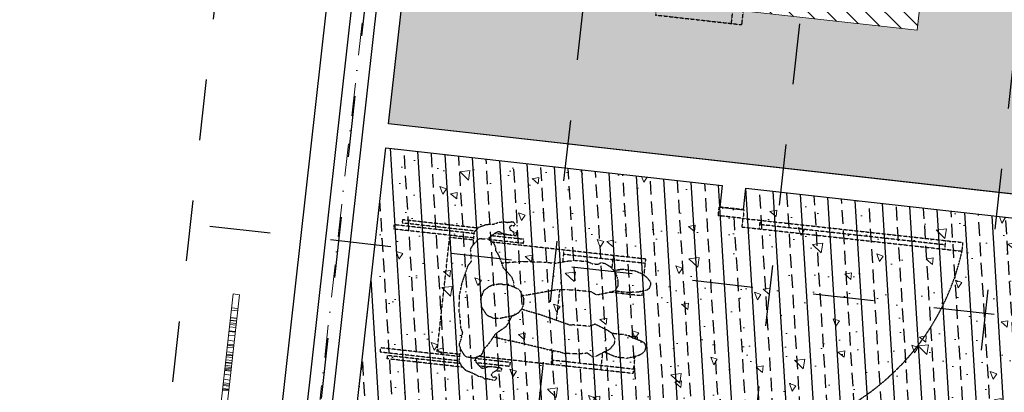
# Model space of a CAD drawing. Header units: millimetres. Extents: x -115474967 to 444143, y -74377 to 241828222.
# Tile 573 of 590: x 114559 to 119099, y 520321 to 522036. Entities that reach past the tile are written whole.
import ezdxf
from ezdxf.enums import TextEntityAlignment as Align

# ---------------------------------------------------------------- set-up
doc = ezdxf.new("R2010")
doc.units = ezdxf.units.MM
doc.header["$MEASUREMENT"] = 0
for name, pattern in [('( Dashed )', [0.75, 0.5, -0.25]), ('Dashed', [280, 140, -140]), ('Dot & Dashed', [280, 150, -60, 0, -70]), ('PHANTOM', [2.5, 1.25, -0.25, 0.25, -0.25, 0.25, -0.25])]:
    doc.linetypes.add(name, pattern=pattern)
for name, color, linetype in [('0-HACH', 9, 'Continuous'), ('00-2 Roof Lines', 8, 'Dashed'), ('00-2 Walls', 4, 'Continuous'), ('00-3 Elev 01', 7, 'Continuous'), ('00-5 Grid 01', 9, 'PHANTOM')]:
    doc.layers.add(name, color=color, linetype=linetype)
doc.layers.add('0_cons_01', color=40, linetype='Continuous', lineweight=0, plot=False)
for name, color, linetype, lineweight in [('1HATCH', 8, 'Continuous', 0), ('A_BEAMS_Pen_No__3', 7, 'Continuous', 15), ('A_WALL LOAD_Pen_No__161', 1, 'Continuous', 5), ('B_FURN FIXED_Pen_No__86', 255, 'Continuous', 20)]:
    doc.layers.add(name, color=color, linetype=linetype, lineweight=lineweight)
doc.styles.add('GENERATED_STYLE_2', font='arial.ttf')

# ---------------------------------------------------------------- blocks, each defined once
blk = doc.blocks.new('LASER CUT SCREEN[7]', base_point=(-27509.6, 77928.2))
at = {"layer": 'A_BEAMS_Pen_No__3', "color": 7, "linetype": 'Continuous', "lineweight": 15}
for p, q in [((-30292.2, 78239.9), (-30288.9, 78269.8)), ((-30225, 78262.6), (-30288.9, 78269.8)), ((-30228.4, 78232.8), (-30292.2, 78239.9)), ((-30228.4, 78232.8), (-30225, 78262.6)), ((-29323.8, 78131.4), (-30228.4, 78232.8)), ((-29320.5, 78161.2), (-30225, 78262.6)), ((-30159.9, 78225.1), (-30156.6, 78254.9)), ((-30126.7, 78221.4), (-30123.4, 78251.2)), ((-30125.2, 78221.2), (-30121.9, 78251)), ((-30087, 78217), (-30083.7, 78246.8)), ((-30086.9, 78216.9), (-30083.6, 78246.8)), ((-30058.5, 78213.8), (-30055.1, 78243.6)), ((-30051, 78212.9), (-30047.6, 78242.7)), ((-30042.6, 78212), (-30039.2, 78241.8)), ((-30040.5, 78211.7), (-30037.2, 78241.6)), ((-30037.5, 78211.4), (-30034.1, 78241.2)), ((-30004.2, 78207.7), (-30000.8, 78237.5)), ((-29966.9, 78203.5), (-29963.5, 78233.3)), ((-29965.4, 78203.3), (-29962, 78233.1)), ((-29963.1, 78203.1), (-29959.8, 78232.9)), ((-29936.9, 78200.1), (-29933.5, 78229.9)), ((-29930, 78199.4), (-29926.7, 78229.2)), ((-29928.2, 78199.2), (-29924.9, 78229)), ((-29927.5, 78199.1), (-29924.2, 78228.9)), ((-29920.6, 78198.3), (-29917.2, 78228.1)), ((-29898.5, 78195.8), (-29895.2, 78225.6)), ((-29897, 78195.7), (-29893.6, 78225.5)), ((-29893.9, 78195.3), (-29890.6, 78225.1)), ((-29882.6, 78194.1), (-29879.3, 78223.9)), ((-29879.4, 78193.7), (-29876.1, 78223.5)), ((-29840, 78189.3), (-29836.6, 78219.1)), ((-29823.8, 78187.5), (-29820.5, 78217.3)), ((-29813.9, 78186.3), (-29810.5, 78216.2)), ((-29797, 78184.5), (-29793.7, 78214.3)), ((-29786.4, 78183.3), (-29783.1, 78213.1)), ((-29784, 78183), (-29780.7, 78212.8)), ((-29775.7, 78182.1), (-29772.4, 78211.9)), ((-29750.2, 78179.2), (-29746.8, 78209)), ((-29747.1, 78178.9), (-29743.7, 78208.7)), ((-29720.6, 78175.9), (-29717.3, 78205.7)), ((-29710.5, 78174.8), (-29707.2, 78204.6)), ((-29705.5, 78174.2), (-29702.2, 78204)), ((-29698.7, 78173.4), (-29695.3, 78203.3)), ((-29671.5, 78170.4), (-29668.1, 78200.2)), ((-29669.7, 78170.2), (-29666.4, 78200)), ((-29626.1, 78165.3), (-29622.7, 78195.1)), ((-29625.2, 78165.2), (-29621.9, 78195)), ((-29617, 78164.3), (-29613.6, 78194.1)), ((-29605.6, 78163), (-29602.3, 78192.8)), ((-29605.1, 78162.9), (-29601.7, 78192.8)), ((-29593.1, 78161.6), (-29589.8, 78191.4)), ((-29591.7, 78161.4), (-29588.3, 78191.3)), ((-29554.7, 78157.3), (-29551.3, 78187.1)), ((-29537.1, 78155.3), (-29533.8, 78185.2)), ((-29529.9, 78154.5), (-29526.5, 78184.3)), ((-29526.1, 78154.1), (-29522.8, 78183.9)), ((-29511.2, 78152.4), (-29507.9, 78182.2)), ((-29507.3, 78152), (-29503.9, 78181.8)), ((-29487.3, 78149.8), (-29484, 78179.6)), ((-29479.5, 78148.9), (-29476.2, 78178.7)), ((-29469.4, 78147.7), (-29466.1, 78177.6)), ((-29460.3, 78146.7), (-29457, 78176.5)), ((-29456.1, 78146.3), (-29452.8, 78176.1)), ((-29453.2, 78145.9), (-29449.9, 78175.7)), ((-29432.6, 78143.6), (-29429.3, 78173.4)), ((-29425.5, 78142.8), (-29422.1, 78172.6)), ((-29411.8, 78141.3), (-29408.4, 78171.1)), ((-29402.2, 78140.2), (-29398.8, 78170)), ((-29383.3, 78138.1), (-29380, 78167.9)), ((-29369.3, 78136.5), (-29365.9, 78166.3)), ((-29362.4, 78135.8), (-29359.1, 78165.6)), ((-29356.7, 78135.1), (-29353.4, 78164.9)), ((-29354.4, 78134.9), (-29351, 78164.7)), ((-29332, 78132.4), (-29328.7, 78162.2)), ((-29130.4, 78109.8), (-29323.8, 78131.4)), ((-29127, 78139.6), (-29320.5, 78161.2)), ((-29306.5, 78129.5), (-29303.2, 78159.3)), ((-29304.2, 78129.2), (-29300.9, 78159.1)), ((-29288.3, 78127.5), (-29284.9, 78157.3)), ((-29281.6, 78126.7), (-29278.3, 78156.5)), ((-29262.3, 78124.5), (-29259, 78154.4)), ((-29250.4, 78123.2), (-29247, 78153)), ((-29241.4, 78122.2), (-29238.1, 78152)), ((-29210.6, 78118.8), (-29207.3, 78148.6)), ((-29192.7, 78116.7), (-29189.4, 78146.6)), ((-29191.7, 78116.6), (-29188.4, 78146.4)), ((-29166, 78113.7), (-29162.6, 78143.6)), ((-29156.5, 78112.7), (-29153.1, 78142.5)), ((-29153.2, 78112.3), (-29149.9, 78142.1)), ((-29152.2, 78112.2), (-29148.8, 78142)), ((-29151.6, 78112.1), (-29148.2, 78142)), ((-29130.5, 78109.8), (-29127.2, 78139.6)), ((-29128.2, 78109.5), (-29124.9, 78139.3)), ((-28147.9, 78029.9), (-29127, 78139.6)), ((-29094.6, 78105.8), (-29091.3, 78135.6)), ((-29083.3, 78104.5), (-29080, 78134.3)), ((-29080.8, 78104.2), (-29077.5, 78134)), ((-29053.4, 78101.1), (-29050.1, 78131)), ((-29050.9, 78100.9), (-29047.6, 78130.7)), ((-28151.3, 78000.1), (-29130.4, 78109.8)), ((-29029.7, 78098.5), (-29026.4, 78128.3)), ((-29025.3, 78098), (-29022, 78127.8)), ((-29020.9, 78097.5), (-29017.6, 78127.3)), ((-29014.3, 78096.7), (-29010.9, 78126.6)), ((-29013.2, 78096.6), (-29009.9, 78126.4)), ((-29001.7, 78095.3), (-28998.3, 78125.2)), ((-28989.4, 78094), (-28986.1, 78123.8)), ((-28973.3, 78092.2), (-28969.9, 78122)), ((-28972.7, 78092.1), (-28969.3, 78121.9)), ((-28965.6, 78091.3), (-28962.3, 78121.1)), ((-28964.6, 78091.2), (-28961.3, 78121)), ((-28922.9, 78086.5), (-28919.5, 78116.3)), ((-28921.9, 78086.4), (-28918.6, 78116.2)), ((-28878.3, 78081.5), (-28875, 78111.3)), ((-28872.6, 78080.9), (-28869.2, 78110.7)), ((-28871.9, 78080.8), (-28868.6, 78110.6)), ((-28860.4, 78079.5), (-28857, 78109.3)), ((-28858.5, 78079.3), (-28855.2, 78109.1)), ((-28817.7, 78074.7), (-28814.4, 78104.5)), ((-28808.3, 78073.7), (-28805, 78103.5)), ((-28797.1, 78072.4), (-28793.8, 78102.2)), ((-28787.5, 78071.3), (-28784.1, 78101.2)), ((-28772.9, 78069.7), (-28769.5, 78099.5)), ((-28762.1, 78068.5), (-28758.7, 78098.3)), ((-28746.4, 78066.7), (-28743, 78096.5)), ((-28745.6, 78066.6), (-28742.3, 78096.5)), ((-28745.2, 78066.6), (-28741.8, 78096.4)), ((-28729.2, 78064.8), (-28725.8, 78094.6)), ((-28721.3, 78063.9), (-28717.9, 78093.7)), ((-28715.6, 78063.3), (-28712.2, 78093.1)), ((-28692.6, 78060.7), (-28689.3, 78090.5)), ((-28690.8, 78060.5), (-28687.5, 78090.3)), ((-28685.5, 78059.9), (-28682.2, 78089.7)), ((-28684.1, 78059.8), (-28680.8, 78089.6)), ((-28683.1, 78059.6), (-28679.7, 78089.5)), ((-28680.6, 78059.4), (-28677.3, 78089.2)), ((-28670.4, 78058.2), (-28667.1, 78088)), ((-28646.6, 78055.5), (-28643.2, 78085.4)), ((-28613, 78051.8), (-28609.6, 78081.6)), ((-28606, 78051), (-28602.6, 78080.8)), ((-28578.4, 78047.9), (-28575.1, 78077.7)), ((-28576.4, 78047.7), (-28573, 78077.5)), ((-28568.1, 78046.8), (-28564.8, 78076.6)), ((-28527.1, 78042.2), (-28523.7, 78072)), ((-28507.5, 78040), (-28504.2, 78069.8)), ((-28490, 78038), (-28486.7, 78067.8)), ((-28489, 78037.9), (-28485.7, 78067.7)), ((-28488.9, 78037.9), (-28485.6, 78067.7)), ((-28488.8, 78037.9), (-28485.5, 78067.7)), ((-28465.6, 78035.3), (-28462.2, 78065.1)), ((-28462.5, 78034.9), (-28459.1, 78064.7)), ((-28455.9, 78034.2), (-28452.6, 78064)), ((-28455.1, 78034.1), (-28451.7, 78063.9)), ((-28450.2, 78033.5), (-28446.9, 78063.4)), ((-28446.8, 78033.2), (-28443.5, 78063)), ((-28443.9, 78032.8), (-28440.6, 78062.7)), ((-28431.9, 78031.5), (-28428.5, 78061.3)), ((-28412.6, 78029.3), (-28409.3, 78059.1)), ((-28409.5, 78029), (-28406.1, 78058.8)), ((-28384.8, 78026.2), (-28381.5, 78056)), ((-28363.3, 78023.8), (-28359.9, 78053.6)), ((-28335.5, 78020.7), (-28332.2, 78050.5)), ((-28324.7, 78019.5), (-28321.4, 78049.3)), ((-28294.9, 78016.1), (-28291.6, 78046)), ((-28293, 78015.9), (-28289.6, 78045.7)), ((-28292.4, 78015.9), (-28289.1, 78045.7)), ((-28270.9, 78013.5), (-28267.6, 78043.3)), ((-28262.9, 78012.6), (-28259.5, 78042.4)), ((-28246.3, 78010.7), (-28242.9, 78040.5)), ((-28238.2, 78009.8), (-28234.8, 78039.6)), ((-28191.5, 78004.6), (-28188.1, 78034.4)), ((-28178.2, 78003.1), (-28174.8, 78032.9)), ((-28177.6, 78003), (-28174.3, 78032.8)), ((-28164.8, 78001.6), (-28161.5, 78031.4)), ((-28161.2, 78001.2), (-28157.9, 78031)), ((-28159, 78000.9), (-28155.6, 78030.7)), ((-28158.2, 78000.8), (-28154.9, 78030.6)), ((-27509.6, 77928.2), (-28151.3, 78000.1)), ((-27506.3, 77958), (-28147.9, 78029.9)), ((-28133.9, 77998.1), (-28130.6, 78027.9)), ((-28133.6, 77998.1), (-28130.2, 78027.9)), ((-28128, 77997.4), (-28124.7, 78027.3)), ((-28125.6, 77997.2), (-28122.3, 78027)), ((-28113.4, 77995.8), (-28110.1, 78025.6)), ((-28098.1, 77994.1), (-28094.8, 78023.9)), ((-28095, 77993.7), (-28091.6, 78023.6)), ((-28084.2, 77992.5), (-28080.9, 78022.4)), ((-28055.8, 77989.4), (-28052.4, 78019.2)), ((-28045.8, 77988.2), (-28042.4, 78018)), ((-28042.9, 77987.9), (-28039.6, 78017.7)), ((-28040.1, 77987.6), (-28036.8, 78017.4)), ((-28036.5, 77987.2), (-28033.1, 78017)), ((-28036, 77987.1), (-28032.7, 78017)), ((-28016.6, 77985), (-28013.3, 78014.8)), ((-28004.6, 77983.6), (-28001.3, 78013.4)), ((-28004.1, 77983.6), (-28000.7, 78013.4)), ((-27999.3, 77983), (-27996, 78012.8)), ((-27952.8, 77977.8), (-27949.5, 78007.6)), ((-27947.6, 77977.2), (-27944.3, 78007)), ((-27944.8, 77976.9), (-27941.5, 78006.7)), ((-27931, 77975.4), (-27927.6, 78005.2)), ((-27930.7, 77975.3), (-27927.4, 78005.2)), ((-27925.9, 77974.8), (-27922.6, 78004.6)), ((-27918, 77973.9), (-27914.7, 78003.7)), ((-27902.4, 77972.2), (-27899.1, 78002)), ((-27879.4, 77969.6), (-27876.1, 77999.4)), ((-27861.2, 77967.5), (-27857.8, 77997.4)), ((-27861, 77967.5), (-27857.7, 77997.3)), ((-27856.3, 77967), (-27852.9, 77996.8)), ((-27851.5, 77966.5), (-27848.2, 77996.3)), ((-27844.3, 77965.7), (-27840.9, 77995.5)), ((-27837.8, 77964.9), (-27834.4, 77994.7)), ((-27826, 77963.6), (-27822.6, 77993.4)), ((-27823.3, 77963.3), (-27819.9, 77993.1)), ((-27812, 77962), (-27808.7, 77991.9)), ((-27798.2, 77960.5), (-27794.9, 77990.3)), ((-27791.3, 77959.7), (-27788, 77989.5)), ((-27787.2, 77959.3), (-27783.9, 77989.1)), ((-27775.4, 77957.9), (-27772.1, 77987.8)), ((-27754.8, 77955.6), (-27751.4, 77985.4)), ((-27754.4, 77955.6), (-27751.1, 77985.4)), ((-27745.8, 77954.6), (-27742.5, 77984.4)), ((-27745.2, 77954.6), (-27741.9, 77984.4)), ((-27740.7, 77954), (-27737.4, 77983.9)), ((-27722.9, 77952.1), (-27719.6, 77981.9)), ((-27699.6, 77949.4), (-27696.2, 77979.3)), ((-27681.5, 77947.4), (-27678.2, 77977.2)), ((-27678.7, 77947.1), (-27675.3, 77976.9)), ((-27660.5, 77945.1), (-27657.2, 77974.9)), ((-27660.1, 77945), (-27656.8, 77974.8)), ((-27650.3, 77943.9), (-27646.9, 77973.7)), ((-27642.1, 77943), (-27638.8, 77972.8)), ((-27631.3, 77941.8), (-27627.9, 77971.6)), ((-27629.7, 77941.6), (-27626.3, 77971.4)), ((-27619.8, 77940.5), (-27616.5, 77970.3)), ((-27617.2, 77940.2), (-27613.9, 77970)), ((-27583.9, 77936.5), (-27580.6, 77966.3)), ((-27573.5, 77935.3), (-27570.1, 77965.1)), ((-27509.6, 77928.2), (-27506.3, 77958))]:
    blk.add_line(p, q, dxfattribs=at)
blk = doc.blocks.new('123')
at = {"layer": '0-HACH', "ltscale": 5, "true_color": 0x939598, "transparency": 33554559}
h = blk.add_hatch(dxfattribs=at)
h.set_pattern_fill('BRASS', color=252, scale=500, angle=3.5)
h.set_pattern_definition([(3.5, (94749.18, -121076.4), (-7.63107, 124.76685), []), (3.5, (94745.37, -121014.02), (-7.63107, 124.76685), [62.5, -31.25])])
h.paths.add_polyline_path([(64571.6, -43447.9), (65620.7, -43565.7), (65445.8, -45123.7), (65363.4, -45114.8), (65351.5, -45224.1), (66537.3, -45352.7), (66549.1, -45243.4), (65555.2, -45135.6), (65730, -43577.6), (67916.2, -43822.9), (67742.5, -45372.8), (67643.1, -45362.3), (67630.8, -45471.6), (67730.2, -45482.8), (67582.4, -46804), (64236.9, -46434.9), (64384.3, -45119.3), (64456.8, -45127.1), (64468.6, -45017.8), (64396.6, -45009.9)])
at = {"layer": '0-HACH', "ltscale": 5, "transparency": 33554559}
h = blk.add_hatch(dxfattribs=at)
h.set_pattern_fill('ANSI31', color=9, scale=500)
h.set_pattern_definition([(45, (94749.184, -121076.4), (-44.194174, 44.194174), [])])
h.paths.add_polyline_path([(68908, -44939.9), (71889.3, -45274), (71769.7, -46341.7), (68788.3, -46008.1)], flags=16)
edge = h.paths.add_edge_path()
edge.add_arc((68775.6, -44774.2), 50, 0, 360)
edge = h.paths.add_edge_path()
edge.add_arc((69868.8, -44896.6), 50, 0, 360)
edge = h.paths.add_edge_path()
edge.add_arc((70962, -45019.1), 50, 0, 360)
edge = h.paths.add_edge_path()
edge.add_arc((72055.1, -45141.6), 50, 153.9372, 373.276)
edge.add_line((72103.8, -45130.1), (72010.2, -45119.7))
edge = h.paths.add_edge_path()
edge.add_arc((72055.1, -45141.6), 50, 13.276, 153.9372)
edge.add_line((72010.2, -45119.7), (72103.8, -45130.1))
edge = h.paths.add_edge_path()
edge.add_arc((71978.6, -45824.5), 50, 0, 360)
edge = h.paths.add_edge_path()
edge.add_arc((71902.1, -46507.4), 50, 0, 360)
edge = h.paths.add_edge_path()
edge.add_arc((70808.9, -46385.2), 50, 0, 360)
edge = h.paths.add_edge_path()
edge.add_arc((69715.7, -46262.7), 50, 0, 360)
edge = h.paths.add_edge_path()
edge.add_arc((68622.5, -46140.5), 50, 0, 360)
edge = h.paths.add_edge_path()
edge.add_arc((68699.1, -45457.3), 50, 315.4561, 571.7572)
edge.add_line((68656.6, -45483.6), (68734.7, -45492.4))
edge = h.paths.add_edge_path()
edge.add_line((68656.6, -45483.6), (68734.7, -45492.4))
edge.add_arc((68699.1, -45457.3), 50, 211.7572, 315.4561, ccw=False)
h.paths.add_polyline_path([(68643.3, -44608.4), (68456.8, -46272.9), (72034.4, -46673.2), (72220.9, -45009.3)])
at = {"layer": '1HATCH', "true_color": 0x636466, "transparency": 33554687}
h = blk.add_hatch(dxfattribs=at)
h.set_pattern_fill('AR-CONC', color=251, scale=50)
h.set_pattern_definition([(50, (94749.18, -121076.4), (358.6301, -31.3761), [37.5, -412.5]), (355, (94749.2, -121076.4), (-69.3757, 376.096), [30, -330]), (100.45144, (94779.07, -121079), (289.2544, 344.72), [31.8701, -350.571]), (46.1842, (94749.2, -120976.4), (533.6207, -82.7596), [56.25, -618.75]), (96.6356, (94793.65, -120983.3), (467.331, 487.0593), [47.805, -525.857]), (351.1842, (94749.2, -120976.4), (467.331, 487.0593), [45, -495]), (21, (94799.18, -121001.4), (298.4535, -201.3094), [37.5, -412.5]), (326, (94799.2, -121001.4), (121.6577, 362.575), [30, -330]), (71.45144, (94824.06, -121018.18), (420.1112, 161.2656), [31.8701, -350.571]), (37.5, (94749.18, -121076.4), (6.07993, 166.44693), [0, -326, 0, -335, 0, -331.25]), (7.5, (94749.18, -121076.4), (131.53477, 197.20586), [0, -191, 0, -318.5, 0, -126.25]), (327.5, (94637.68, -121076.4), (266.91122, -11.27744), [0, -125, 0, -390, 0, -517.5]), (317.5, (94587.68, -121076.4), (291.5931, 50.0525), [0, -162.5, 0, -259, 0, -367.5])])
h.paths.add_polyline_path([(64571.6, -43447.6), (65620.7, -43565.3), (65445.9, -45123.4), (65363.5, -45114.4), (65351.5, -45223.8), (66537.3, -45352.4), (66549.2, -45243), (65555.2, -45135.2), (65730.1, -43577.2), (67916.3, -43822.5), (67742.6, -45372.4), (67643.1, -45362), (67630.9, -45471.3), (67730.3, -45482.4), (67582.4, -46803.6), (64236.9, -46434.5), (64384.4, -45118.9), (64456.8, -45126.8), (64468.7, -45017.4), (64396.6, -45009.6)])
h = blk.add_hatch(dxfattribs=at)
h.set_pattern_fill('AR-SAND', color=251, scale=50)
h.set_pattern_definition([(37.5, (94749.184, -121076.4), (-3.14967, 96.34119), [0, -76, 0, -85, 0, -81.25]), (7.5, (94749.18, -121076.4), (88.48884, 141.1073), [0, -41, 0, -68.5, 0, -26.25]), (327.5, (94687.68, -121076.4), (155.70709, 0.28295), [0, -25, 0, -90, 0, -117.5]), (317.5, (94687.68, -121076.4), (150.30633, 43.88378), [0, -12.5, 0, -59, 0, -67.5])])
h.paths.add_polyline_path([(72994.5, -44391.6), (68025.6, -43834.8), (67683.2, -46890.7), (72652.2, -47446.6)])
h.paths.add_polyline_path([(72220.9, -45009.3), (72034.4, -46673.2), (68456.8, -46272.9), (68643.3, -44608.4)], flags=16)
at = {"layer": '00-2 Roof Lines', "ltscale": 2}
for p, q in [((49030, -40845.1), (79920, -44306.3)), ((48953.3, -41529.9), (79843.3, -44991.1)), ((48842, -42523.6), (79731.9, -45984.9)), ((66151.1, -55532), (67564, -42921.8)), ((48730.6, -43517.4), (79620.6, -46978.7)), ((48619.2, -44511.2), (79509.2, -47972.4))]:
    blk.add_line(p, q, dxfattribs=at)
at = {"layer": '00-2 Roof Lines', "linetype": '( Dashed )'}
for p, q in [((66934.9, -44161.2), (66975, -43797.1)), ((66954.8, -44163.1), (66994.9, -43799.2)), ((66975, -43797.1), (66994.9, -43799.2)), ((66906, -44177.1), (66944.4, -43828.9)), ((66922.3, -44165.6), (66959.3, -43830.5)), ((66944.4, -43828.9), (66959.3, -43830.5)), ((67501.1, -44226.8), (67541.6, -43859.5)), ((67521, -44229.2), (67561.5, -43861.7)), ((67532.5, -44234.2), (67569.6, -43897.8)), ((67541.6, -43859.5), (67561.5, -43861.7)), ((67546.2, -44247.2), (67584.5, -43899.4)), ((67584.5, -43899.4), (67569.6, -43897.8)), ((66964.7, -44164.3), (66976.4, -44058.8)), ((66976.4, -44058.8), (67503.2, -44116.8)), ((67491.2, -44225.9), (67503.2, -44116.8)), ((66901.4, -44181), (66914.5, -44169.7)), ((66930.2, -44161.4), (66914.5, -44169.7)), ((66930.2, -44161.4), (66938, -44161.1)), ((66938, -44161.1), (66979.6, -44166)), ((66959.1, -44186.2), (66989.3, -44167.5)), ((66979.6, -44166), (66989.3, -44167.5)), ((66989.3, -44167.5), (66991.2, -44166.3)), ((67003.3, -44162.5), (66991.2, -44166.3)), ((67003.3, -44162.5), (67015.5, -44161.8)), ((67034.9, -44168.6), (67015.5, -44161.8)), ((67067.8, -44176.4), (67034.9, -44168.6)), ((67067.8, -44176.4), (67088, -44167.8)), ((67158.3, -44161), (67088, -44167.8)), ((67158.3, -44161), (67233.4, -44161.8)), ((67233.4, -44161.8), (67292.5, -44173.8)), ((66875, -44230), (66889.3, -44194.2)), ((66889.3, -44194.2), (66901.4, -44181)), ((66946.9, -44227.6), (66953.2, -44194.2)), ((66959.1, -44186.2), (66953.2, -44194.2)), ((67292.5, -44173.8), (67373.1, -44201.6)), ((67373.1, -44201.6), (67392, -44215.8)), ((67445, -44213), (67392, -44215.8)), ((67445, -44213), (67456.7, -44216.5)), ((67467.5, -44223), (67456.7, -44216.5)), ((66859.8, -44267.3), (66862.3, -44258.6)), ((66863.7, -44255.4), (66862.3, -44258.6)), ((66864.8, -44247.9), (66863.7, -44255.4)), ((66864.8, -44247.9), (66873.5, -44232.1)), ((66875, -44230), (66873.5, -44232.1)), ((66876.7, -44963.3), (66955.2, -44250.5)), ((66903.1, -44262.1), (66901.4, -44272.4)), ((66903.1, -44262.1), (66918.4, -44248)), ((66912.7, -44253.2), (66908.3, -44293.3)), ((66909.3, -44393.4), (66926.1, -44240.7)), ((66931.2, -44235.9), (66918.4, -44248)), ((66946.4, -44239.3), (66929.2, -44395.6)), ((66941.7, -44234.5), (66931.2, -44235.9)), ((66954.7, -44247.8), (66941.7, -44234.5)), ((66959, -44259), (66946.9, -44227.6)), ((66968.2, -44266.5), (66959, -44259)), ((67182.8, -44264.7), (67220.3, -44260.6)), ((67220.3, -44260.6), (67259.5, -44274.8)), ((67467.5, -44223), (67479.7, -44235.3)), ((67496.7, -44226.3), (67469, -44224.4)), ((67479.7, -44235.3), (67494.1, -44249.9)), ((67497.9, -44259.1), (67494.1, -44249.9)), ((67497.9, -44259.1), (67496.2, -44293)), ((67521, -44229.2), (67496.7, -44226.3)), ((67521, -44229.2), (67530.6, -44232.4)), ((67547.9, -44248.8), (67530.6, -44232.4)), ((67555.4, -44266.2), (67547.9, -44248.8)), ((66846, -44317.6), (66849.9, -44297.5)), ((66853, -44290.6), (66849.9, -44297.5)), ((66852.2, -44278.2), (66852.1, -44287)), ((66853, -44290.6), (66852.1, -44287)), ((66852.2, -44278.2), (66859.8, -44267.3)), ((66901.4, -44272.4), (66908.9, -44295.1)), ((66904.8, -44330.6), (66908.5, -44308.3)), ((66908.9, -44295.1), (66908.5, -44308.3)), ((66987.5, -44273.1), (66968.2, -44266.5)), ((66987.5, -44273.1), (67003.5, -44288.2)), ((67003.5, -44288.2), (67013.6, -44297.5)), ((67013.6, -44297.5), (67059.8, -44328.9)), ((67146.6, -44287), (67131.6, -44319)), ((67180.6, -44265.2), (67146.6, -44287)), ((67182.8, -44264.7), (67180.6, -44265.2)), ((67259.5, -44274.8), (67274.1, -44294.6)), ((67285.6, -44319.4), (67274.1, -44294.6)), ((67475.9, -44455.9), (67492.7, -44303.6)), ((67496.2, -44293), (67477.1, -44320.7)), ((67486.7, -44306.8), (67501.2, -44299)), ((67503.2, -44300.1), (67501.2, -44299)), ((67503.2, -44300.1), (67523.9, -44326.6)), ((67555.4, -44266.2), (67563, -44284.4)), ((67563, -44284.4), (67565, -44321)), ((66846, -44317.6), (66846.4, -44324.6)), ((66846.4, -44324.6), (66848.1, -44328)), ((66855.3, -44332.9), (66848.1, -44328)), ((66855.3, -44332.9), (66857.7, -44333.5)), ((66857.7, -44333.5), (66862.1, -44324.6)), ((66858.9, -44318.3), (66858.5, -44319.2)), ((66858.5, -44319.2), (66862.1, -44324.6)), ((66863.2, -44313.2), (66858.9, -44318.3)), ((66863.2, -44313.2), (66868.6, -44311.1)), ((66869.9, -44309.4), (66868.6, -44311.1)), ((66869.9, -44309.4), (66872.3, -44309.4)), ((66881.8, -44316.2), (66872.3, -44309.4)), ((66889.6, -44332.4), (66881.8, -44316.2)), ((66886.3, -44355.7), (66889, -44331.1)), ((66889.6, -44332.4), (66894.8, -44336.3)), ((66899, -44338.6), (66894.8, -44336.3)), ((66902.9, -44337.7), (66899, -44338.6)), ((66901.2, -44357.3), (66903.5, -44336.8)), ((66902.9, -44337.7), (66903.9, -44336.1)), ((66903.9, -44336.1), (66904.8, -44330.6)), ((67045.7, -44319.3), (67028.4, -44391.9)), ((67091.2, -44375), (67059.8, -44328.9)), ((67131.6, -44319), (67132.5, -44358.5)), ((67285.6, -44319.4), (67288.4, -44340.7)), ((67287.7, -44359.7), (67288.4, -44340.7)), ((67362.5, -44364.9), (67414.8, -44346.5)), ((67403.5, -45021.4), (67481.3, -44315.5)), ((67414.8, -44346.5), (67427.1, -44339.8)), ((67427.1, -44339.8), (67444.6, -44328.8)), ((67446.6, -44329.2), (67444.6, -44328.8)), ((67446.6, -44329.2), (67457.4, -44329.2)), ((67457.4, -44329.2), (67477.1, -44320.7)), ((67511.9, -44311.3), (67495.8, -44458.1)), ((67522.5, -44324.8), (67511.5, -44424.6)), ((67531.4, -44343.8), (67521.2, -44361.8)), ((67523.9, -44326.6), (67531.4, -44343.7)), ((67531.4, -44343.7), (67531.4, -44343.8)), ((67565, -44320.4), (67569.4, -44334.9)), ((67574.9, -44364.8), (67569.4, -44334.9)), ((66886.3, -44355.7), (66901.2, -44357.3)), ((66929.2, -44395.6), (66909.3, -44393.4)), ((67018.7, -44434.8), (67028.4, -44391.9)), ((67111.4, -44388.5), (67091.2, -44375)), ((67141.9, -44403.6), (67111.4, -44388.5)), ((67143.3, -44410.6), (67132.5, -44358.5)), ((67272.7, -44415.9), (67283.8, -44390)), ((67287.7, -44359.7), (67283.8, -44390)), ((67322.1, -44402.2), (67362.5, -44364.9)), ((67390.9, -44443.7), (67384.9, -44357)), ((67514.3, -44399.2), (67514.2, -44410.9)), ((67515.9, -44397.6), (67514.3, -44399.2)), ((67515.9, -44397.6), (67516, -44395.5)), ((67517.7, -44378.7), (67516, -44395.5)), ((67521.2, -44361.8), (67517.7, -44378.7)), ((67518.5, -44374.6), (67518.8, -44372.1)), ((67531.1, -44406.3), (67536.4, -44396.9)), ((67547.6, -44392.9), (67536.4, -44396.9)), ((67551, -44393.2), (67547.6, -44392.9)), ((67551, -44393.4), (67551, -44393.2)), ((67551, -44393.4), (67556.3, -44398.7)), ((67556.3, -44398.7), (67560.3, -44402.9)), ((67572.3, -44381.1), (67572.4, -44381)), ((67572.3, -44381.1), (67573.6, -44388.1)), ((67574.9, -44374.5), (67572.4, -44381)), ((67573.6, -44388.1), (67572.9, -44392.7)), ((67572.9, -44392.7), (67575.3, -44398.7)), ((67575.3, -44398.7), (67574.7, -44402.3)), ((67574.9, -44364.8), (67574.9, -44374.5)), ((66988.5, -44563.1), (67018.7, -44434.8)), ((67143.3, -44410.6), (67157.7, -44435.7)), ((67151, -44416.2), (67150.8, -44415.3)), ((67157.7, -44435.7), (67174.6, -44449.4)), ((67262.5, -44437.7), (67219.6, -44459.3)), ((67262.5, -44437.7), (67272.7, -44415.9)), ((67299.2, -44410.6), (67274, -44413)), ((67322.1, -44402.2), (67299.2, -44410.6)), ((67389.4, -44550.8), (67390.9, -44443.7)), ((67511.5, -44424.6), (67526.4, -44426.2)), ((67519.1, -44413.1), (67514.2, -44410.9)), ((67525.8, -44410.9), (67519.1, -44413.1)), ((67525.8, -44410.9), (67531.1, -44406.3)), ((67526.4, -44426.2), (67528.4, -44408.7)), ((67559.1, -44405.3), (67557.1, -44412.1)), ((67557.1, -44412.1), (67560, -44417.9)), ((67560.4, -44404.3), (67559.1, -44405.3)), ((67560, -44417.9), (67562, -44417.8)), ((67560.1, -44403.7), (67560.3, -44402.9)), ((67560.1, -44403.7), (67560.4, -44404.3)), ((67570.1, -44414.6), (67562, -44417.8)), ((67570.1, -44414.6), (67573, -44411.2)), ((67573, -44411.2), (67574.7, -44402.3)), ((67145.6, -44539.8), (67172.5, -44447.8)), ((67198.4, -44458), (67174.6, -44449.4)), ((67198.4, -44458), (67219.6, -44459.3)), ((67205.5, -44458.5), (67205, -44459.1)), ((67237.8, -44475.3), (67236.3, -44450.9)), ((67263, -44615.9), (67237.8, -44475.3)), ((67495.8, -44458.1), (67475.9, -44455.9)), ((66988.5, -44563.1), (66976.5, -44625.5)), ((67101.2, -44666.2), (67145.6, -44539.8)), ((67389.4, -44550.8), (67385, -44608.2)), ((66896.6, -44965.5), (66938.2, -44587.8)), ((66918.3, -44585.6), (66982.8, -44592.7)), ((66976.5, -44625.5), (66969.3, -44647.5)), ((67263, -44623.6), (67121.7, -44608)), ((67263, -44615.9), (67263, -44659.6)), ((67393.9, -44666.5), (67385, -44608.2)), ((66966.5, -44706.2), (66968.8, -44656.8)), ((66968.8, -44656.8), (66969.3, -44647.5)), ((67101.2, -44666.2), (67100.8, -44684)), ((67263, -44659.6), (67261.4, -44695)), ((67383.6, -45019.2), (67425.2, -44641.5)), ((67445.1, -44643.6), (67389.5, -44637.5)), ((67395.6, -44687.6), (67393.9, -44666.5)), ((66970.3, -44751.8), (66966.5, -44706.2)), ((67094, -44760.5), (67100.8, -44684)), ((67261.4, -44695), (67254.6, -44766)), ((67395.5, -44706.5), (67394, -44743.4)), ((67395.5, -44706.5), (67395.6, -44687.6)), ((66955.5, -44772.8), (66970.3, -44751.8)), ((67104.2, -44789.2), (67094, -44760.5)), ((67382.7, -44772), (67394, -44743.4)), ((66955.5, -44772.8), (66955.6, -44789.4)), ((66955.6, -44789.4), (66974.2, -44824.7)), ((67104.2, -44789.2), (67078.5, -44839.5)), ((67238.5, -44793.4), (67254.6, -44766)), ((67238.5, -44793.4), (67249.7, -44846.5)), ((67382.7, -44772), (67379.5, -44802.3)), ((67386.1, -44814.8), (67379.5, -44802.3)), ((66893.1, -44814.2), (66972.7, -44823)), ((66976.4, -44830.9), (66954.4, -44881.6)), ((66974.2, -44824.7), (66989.4, -44855.9)), ((66976.4, -44830.9), (66976.7, -44829.8)), ((66976.4, -44830.9), (66976.4, -44831)), ((67062.4, -44864.5), (67078.5, -44839.5)), ((67249.7, -44846.5), (67258.2, -44880.8)), ((67385.2, -44829.8), (67371.7, -44853.4)), ((67386.1, -44814.8), (67385.2, -44829.8)), ((66948.7, -44904.4), (66954.4, -44881.6)), ((66989.4, -44855.9), (67012.5, -44875.2)), ((67036.2, -44878.2), (67012.5, -44875.2)), ((67062.4, -44864.5), (67036.2, -44878.2)), ((67062.1, -44871.5), (67056.8, -44913.5)), ((67062.5, -44864.3), (67062.1, -44871.5)), ((67234.5, -45002.7), (67250.9, -44853.6)), ((67250.9, -44853.6), (67251.5, -44853.7)), ((67258.7, -44881.1), (67254.4, -44901.6)), ((67258.2, -44880.8), (67281.3, -44894.3)), ((67281.3, -44894.3), (67306.3, -44892.8)), ((67344.7, -44880.6), (67306.3, -44892.8)), ((67344.7, -44880.6), (67371.7, -44853.4)), ((67350.8, -44874.4), (67350.9, -44879.7)), ((67356, -44921.6), (67350.9, -44879.7)), ((67359.6, -44865.6), (67419.9, -44872.3)), ((66948, -44932.7), (66948.7, -44904.4)), ((66948, -44932.7), (66949, -44945.7)), ((67051.1, -44938.9), (67028.8, -44995.2)), ((67045.7, -44981.9), (67050.1, -44941.4)), ((67051.1, -44938.9), (67056.8, -44913.5)), ((67254.4, -44901.6), (67250.2, -44948)), ((67356, -44921.6), (67349.6, -44967.7)), ((66876.7, -44963.3), (66954.8, -44971.9)), ((66953.7, -44966.2), (66949, -44945.7)), ((66959.7, -44989.2), (66953.7, -44966.2)), ((66969.7, -45006.5), (66959.7, -44989.2)), ((67045.7, -44981.9), (67034.6, -44980.7)), ((67251.7, -44988.5), (67250.2, -44948)), ((67258.9, -45018.8), (67251.7, -44988.5)), ((67335.2, -45003.2), (67349.6, -44967.7)), ((66969.7, -45006.5), (66983.6, -45018.6)), ((66983.6, -45018.6), (66995.8, -45021.4)), ((67014.3, -45016.6), (66995.8, -45021.4)), ((67023, -45007.1), (67014.3, -45016.6)), ((67028.8, -44995.2), (67023, -45007.1)), ((67255.6, -45005.1), (67234.5, -45002.7)), ((67260.9, -45027.1), (67258.9, -45018.8)), ((67268.9, -45037.2), (67260.9, -45027.1)), ((67319.3, -45026.3), (67299.5, -45041.4)), ((67333, -45008), (67319.3, -45026.3)), ((67329.1, -45013.2), (67403.5, -45021.4)), ((67333, -45008), (67335.2, -45003.2)), ((67333.5, -45006.9), (67333.4, -45007.1)), ((67287.4, -45043.7), (67268.9, -45037.2)), ((67299.5, -45041.4), (67287.4, -45043.7)), ((67590.9, -45469.8), (67603.5, -45355.5)), ((67603.5, -45355.5), (67643.2, -45359.8)), ((67630.7, -45474.1), (67643.2, -45359.8)), ((68537.8, -45420), (68488.1, -45414.5)), ((67551.2, -45465.4), (67440.1, -46479.4)), ((67590.9, -45469.8), (67479.9, -46483.7)), ((67551.2, -45465.4), (67590.9, -45469.8)), ((67630.7, -45474.1), (67590.9, -45469.8)), ((67468.7, -46402), (67562.4, -45547.1)), ((67542.5, -45544.9), (67582.2, -45549.3)), ((67448.8, -46399.8), (67488.6, -46404.2)), ((67440.1, -46479.4), (67479.9, -46483.7))]:
    blk.add_line(p, q, dxfattribs=at)
at = {"layer": '00-2 Roof Lines', "linetype": '( Dashed )', "flags": 128}
blk.add_lwpolyline([(68734.7, -45492.4), (68949.6, -45516.5), (68994.2, -45119), (68527.1, -45066.6), (68482.6, -45464.1), (68656.6, -45483.6)], dxfattribs=at)
at = {"layer": '00-2 Roof Lines', "linetype": '( Dashed )'}
blk.add_arc((67680.6, -45401.5), 1104.4, 177.754, 257.4248, dxfattribs=at)
at = {"layer": '00-2 Walls'}
for p, q in [((68954.6, -43707.4), (66429.4, -43424.5)), ((68941.8, -43821.7), (66416.6, -43538.8))]:
    blk.add_line(p, q, dxfattribs=at)
for points in [[(66442.2, -43310.2), (66403.8, -43653.1), (67916.3, -43822.5)], [(68967.4, -43593.2), (66442.2, -43310.2)], [(68025.6, -43834.8), (68928.9, -43936), (68967.4, -43593.2)], [(67667, -47034.8), (68025.6, -43834.8)], [(67916.3, -43822.5), (67742.5, -45372.8)], [(67742.5, -45372.8), (67643.1, -45362.3), (67630.8, -45471.6), (67730.3, -45482.1)], [(67730.3, -45482.1), (67582.2, -46803.9)]]:
    blk.add_lwpolyline(points, dxfattribs=at)
at = {"layer": '00-3 Elev 01'}
blk.add_lwpolyline([(64571.6, -43447.9), (65620.7, -43565.7), (65445.8, -45123.7), (65363.4, -45114.8), (65351.5, -45224.1), (66537.3, -45352.7), (66549.1, -45243.4), (65555.2, -45135.6), (65730, -43577.6), (67916.2, -43822.9), (67742.5, -45372.8), (67643.1, -45362.3), (67630.8, -45471.6), (67730.2, -45482.8), (67582.4, -46804), (64236.9, -46434.9), (64384.3, -45119.3), (64456.8, -45127.1), (64468.6, -45017.8), (64396.6, -45009.9)], close=True, dxfattribs=at)
at = {"layer": '00-5 Grid 01', "linetype": 'Dot & Dashed', "lineweight": 5}
blk.add_line((31877.1, -39610.8), (80603.9, -45070.6), dxfattribs=at)
at = {"layer": '0_cons_01'}
blk.add_lwpolyline([(68025.6, -43834.8), (72994.5, -44391.6), (72652.2, -47446.6), (67683.2, -46890.7)], close=True, dxfattribs=at)
at = {"layer": 'A_WALL LOAD_Pen_No__161', "color": 1, "lineweight": 5}
blk.add_lwpolyline([(68643.3, -44608.4), (72220.9, -45009.3), (72034.4, -46673.2), (68456.8, -46272.9)], close=True, dxfattribs=at)
at = {"layer": '0_cons_01'}
blk.add_blockref('LASER CUT SCREEN[7]', (67239.6, -43148.2), dxfattribs=at)
at = {"layer": 'B_FURN FIXED_Pen_No__86', "color": 255, "lineweight": 20, "style": 'GENERATED_STYLE_2'}
blk.add_attdef('txt', text='', height=120, rotation=273.3691, dxfattribs=at).set_placement((35588.4, -53539), align=Align.MIDDLE_CENTER)

msp = doc.modelspace()

# ---------------------------------------------------------------- block references
at = {"layer": '0_cons_01', "rotation": 90}
msp.add_blockref('123', (72424.96119, 453530.65794), dxfattribs=at)

doc.saveas('drawing.dxf')
